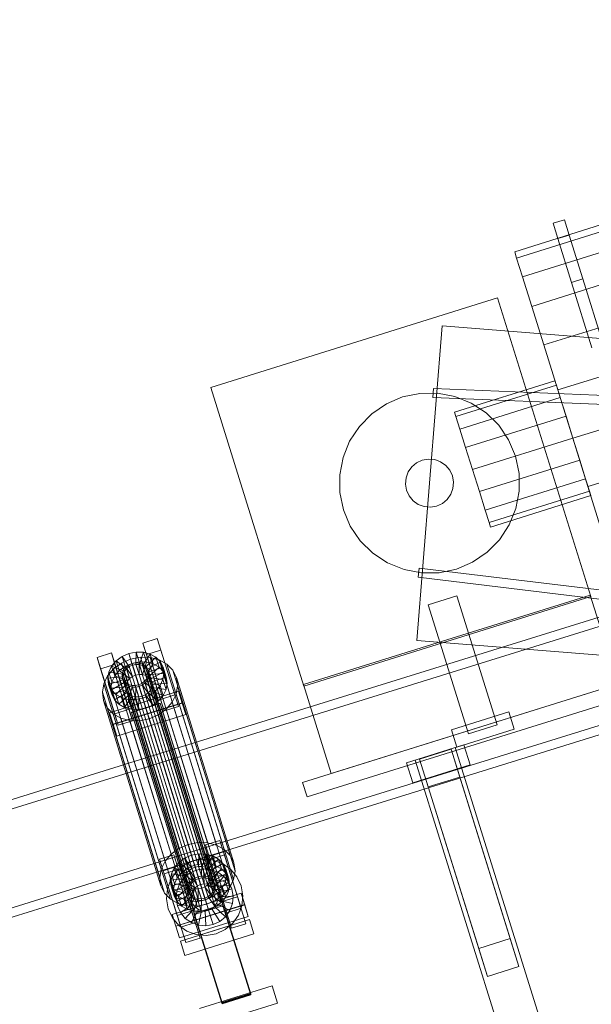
# Model space of a CAD drawing. Header units: millimetres. Extents: x -2233 to 65662, y -50530 to 6847.
# Tile 640 of 656: x 23308 to 23688, y 2984 to 3639. Entities that reach past the tile are written whole.
import ezdxf

# ---------------------------------------------------------------- set-up
doc = ezdxf.new("R2010")
doc.units = ezdxf.units.MM
doc.layers.add('COTAS_P', color=1, linetype='Continuous', lineweight=0)
doc.layers.add('lateral_C02', color=7, linetype='Continuous', lineweight=0)
doc.dimstyles.new('R19_100', dxfattribs={"dimtxt": 250, "dimasz": 150, "dimexe": 150, "dimexo": 80, "dimgap": 100, "dimtad": 1, "dimtih": 1, "dimtoh": 1, "dimdsep": 46, "dimcen": 0.09, "dimadec": 0, "dimazin": 0, "dimtfac": 1, "dimtdec": 4, "dimtofl": 0, "dimtmove": 0, "dimatfit": 3, "dimfxl": 1, "dimtolj": 1, "dimtzin": 0, "dimarcsym": 0})

# ---------------------------------------------------------------- blocks, each defined once
blk = doc.blocks.new('DIM_R32_4')
at = {"layer": 'COTAS_P'}
for p, q in [((15248.37, 1279.09), (24311.82, 4109.09)), ((24311.82, 4109.09), (24155.23, 4107.34)), ((24311.82, 4109.09), (24182.05, 4021.43)), ((24580.07, 3250), (24311.82, 4109.09)), ((15248.37, 1279.09), (15378.14, 1366.76)), ((15248.37, 1279.09), (15404.97, 1280.85)), ((15516.62, 420), (15248.37, 1279.09))]:
    blk.add_line(p, q, dxfattribs=at)
blk.add_text('9495 P', height=250, rotation=17.34062, dxfattribs=at).set_placement((19750.29, 2789.55))

msp = doc.modelspace()

# ---------------------------------------------------------------- linework, layer by layer
at = {"layer": 'lateral_C02'}
for p, q in [((23637.275, 3484.665), (24095.459, 3627.73)), ((23638.595, 3480.436), (24096.779, 3623.501)), ((23642.466, 3468.04), (24100.65, 3611.104)), ((23648.624, 3448.319), (24106.808, 3591.384)), ((23656.648, 3422.619), (24114.832, 3565.684)), ((23665.993, 3392.691), (24124.177, 3535.755)), ((23662.812, 3503.534), (23670.448, 3505.918)), ((23673.634, 3495.717), (23670.448, 3505.918)), ((23665.997, 3493.332), (23662.812, 3503.534)), ((24134.206, 3503.638), (23676.022, 3360.573)), ((23665.997, 3493.332), (23673.634, 3495.717)), ((23675.068, 3464.28), (23665.997, 3493.332)), ((23682.705, 3466.665), (23673.634, 3495.717)), ((23638.595, 3480.436), (23637.275, 3484.665)), ((23642.466, 3468.04), (23638.595, 3480.436)), ((23686.05, 3328.456), (24144.234, 3471.521)), ((23648.624, 3448.319), (23642.466, 3468.04)), ((23675.068, 3464.28), (23682.705, 3466.665)), ((23696.281, 3423.186), (23682.705, 3466.665)), ((23688.644, 3420.802), (23675.068, 3464.28)), ((23435.024, 3394.275), (23625.933, 3453.885)), ((23687.928, 3255.339), (23625.933, 3453.885)), ((23656.648, 3422.619), (23648.624, 3448.319)), ((23589.024, 3435.427), (23572.11, 3226.109)), ((23589.024, 3435.427), (24588.525, 3354.659)), ((23665.993, 3392.691), (23656.648, 3422.619)), ((23435.024, 3394.275), (23497.018, 3195.729)), ((23583.132, 3393.716), (23582.888, 3387.721)), ((23583.132, 3393.716), (24584.262, 3352.915)), ((23597.281, 3377.892), (23664.1, 3398.755)), ((23598.189, 3374.985), (23665.007, 3395.849)), ((23665.007, 3395.849), (23664.1, 3398.755)), ((23667.592, 3387.572), (23665.007, 3395.849)), ((23676.022, 3360.573), (23665.993, 3392.691)), ((23551.854, 3383.452), (23562.684, 3388.041)), ((23562.684, 3388.041), (23574.201, 3390.429)), ((23574.201, 3390.429), (23585.962, 3390.525)), ((23582.888, 3387.721), (24584.017, 3346.92)), ((23585.962, 3390.525), (23597.517, 3388.324)), ((23597.517, 3388.324), (23608.42, 3383.912)), ((23600.773, 3366.708), (23667.592, 3387.572)), ((23671.459, 3375.185), (23667.592, 3387.572)), ((23542.128, 3376.838), (23551.854, 3383.452)), ((23608.42, 3383.912), (23618.252, 3377.457)), ((23533.878, 3368.454), (23542.128, 3376.838)), ((23598.189, 3374.985), (23597.281, 3377.892)), ((23600.773, 3366.708), (23598.189, 3374.985)), ((23604.641, 3354.321), (23671.459, 3375.185)), ((23618.252, 3377.457), (23626.637, 3369.207)), ((23676.022, 3360.573), (23671.459, 3375.185)), ((23527.423, 3358.621), (23533.878, 3368.454)), ((23604.641, 3354.321), (23600.773, 3366.708)), ((23626.637, 3369.207), (23633.251, 3359.481)), ((23676.022, 3360.573), (23609.203, 3339.71)), ((23686.05, 3328.456), (23676.022, 3360.573)), ((23676.022, 3360.573), (23680.584, 3345.962)), ((23496.108, 3131.54), (24221.566, 3358.059)), ((23523.011, 3347.718), (23527.423, 3358.621)), ((23609.203, 3339.71), (23604.641, 3354.321)), ((23633.251, 3359.481), (23637.84, 3348.651)), ((23499.089, 3121.995), (24224.547, 3348.514)), ((23520.81, 3336.164), (23523.011, 3347.718)), ((23575.798, 3346.041), (23579.913, 3346.755)), ((23579.913, 3346.755), (23584.073, 3346.379)), ((23637.84, 3348.651), (23640.228, 3337.134)), ((23566.395, 3338.196), (23568.801, 3341.61)), ((23568.801, 3341.61), (23572.008, 3344.286)), ((23572.008, 3344.286), (23575.798, 3346.041)), ((23584.073, 3346.379), (23587.994, 3344.94)), ((23587.994, 3344.94), (23591.409, 3342.534)), ((23591.409, 3342.534), (23594.085, 3339.327)), ((23613.766, 3325.098), (23680.584, 3345.962)), ((23680.584, 3345.962), (23684.452, 3333.575)), ((23520.906, 3324.402), (23520.81, 3336.164)), ((23564.58, 3330.115), (23564.956, 3334.275)), ((23564.956, 3334.275), (23566.395, 3338.196)), ((23594.085, 3339.327), (23595.84, 3335.537)), ((23595.84, 3335.537), (23596.554, 3331.422)), ((23613.766, 3325.098), (23609.203, 3339.71)), ((23617.634, 3312.711), (23684.452, 3333.575)), ((23640.228, 3337.134), (23640.324, 3325.373)), ((23684.452, 3333.575), (23687.036, 3325.298)), ((23565.294, 3325.999), (23564.58, 3330.115)), ((23596.178, 3327.262), (23594.738, 3323.341)), ((23596.554, 3331.422), (23596.178, 3327.262)), ((23686.05, 3328.456), (23695.395, 3298.528)), ((23523.294, 3312.885), (23520.906, 3324.402)), ((23567.049, 3322.209), (23565.294, 3325.999)), ((23569.725, 3319.002), (23567.049, 3322.209)), ((23594.738, 3323.341), (23592.333, 3319.926)), ((23613.766, 3325.098), (23617.634, 3312.711)), ((23620.218, 3304.434), (23687.036, 3325.298)), ((23621.125, 3301.528), (23687.944, 3322.391)), ((23640.324, 3325.373), (23638.123, 3313.818)), ((23687.036, 3325.298), (23687.944, 3322.391)), ((23573.139, 3316.597), (23569.725, 3319.002)), ((23577.06, 3315.157), (23573.139, 3316.597)), ((23581.22, 3314.782), (23577.06, 3315.157)), ((23585.336, 3315.495), (23581.22, 3314.782)), ((23589.126, 3317.25), (23585.336, 3315.495)), ((23592.333, 3319.926), (23589.126, 3317.25)), ((23527.883, 3302.055), (23523.294, 3312.885)), ((23617.634, 3312.711), (23620.218, 3304.434)), ((23638.123, 3313.818), (23633.71, 3302.915)), ((23534.497, 3292.329), (23527.883, 3302.055)), ((23620.218, 3304.434), (23621.125, 3301.528)), ((23633.71, 3302.915), (23627.255, 3293.083)), ((23542.881, 3284.08), (23534.497, 3292.329)), ((23627.255, 3293.083), (23619.006, 3284.698)), ((23830.921, 3284.307), (23401.145, 3150.917)), ((23552.714, 3277.625), (23542.881, 3284.08)), ((23619.006, 3284.698), (23609.28, 3278.084)), ((23402.923, 3145.186), (23832.7, 3278.577)), ((23563.617, 3273.212), (23552.714, 3277.625)), ((23609.28, 3278.084), (23598.45, 3273.495)), ((23575.171, 3271.011), (23563.617, 3273.212)), ((23573.713, 3274.182), (23572.992, 3268.225)), ((23572.992, 3268.225), (24567.683, 3147.747)), ((23573.713, 3274.182), (24568.404, 3153.704)), ((23586.933, 3271.107), (23575.171, 3271.011)), ((23598.45, 3273.495), (23586.933, 3271.107)), ((23496.72, 3196.683), (23687.63, 3256.294)), ((23497.018, 3195.729), (23687.928, 3255.339)), ((23579.653, 3249.817), (23598.744, 3255.778)), ((23625.569, 3169.868), (23598.744, 3255.778)), ((23706.109, 3197.112), (23687.63, 3256.294)), ((23579.653, 3249.817), (23606.478, 3163.907)), ((23389.817, 3224.36), (23399.363, 3227.341)), ((23392.198, 3216.691), (23389.817, 3224.36)), ((23389.817, 3224.36), (23401.568, 3186.838)), ((23399.363, 3227.341), (23401.743, 3219.672)), ((23411.113, 3189.819), (23399.363, 3227.341)), ((23572.11, 3226.109), (24571.61, 3145.341)), ((23359.272, 3214.823), (23368.817, 3217.803)), ((23368.817, 3217.803), (23371.198, 3210.134)), ((23380.568, 3180.281), (23368.817, 3217.803)), ((23375.931, 3215.435), (23380.467, 3217.407)), ((23380.467, 3217.407), (23385.319, 3218.367)), ((23382.915, 3209.59), (23380.467, 3217.407)), ((23380.467, 3217.407), (23382.507, 3210.834)), ((23385.213, 3210.045), (23385.319, 3218.367)), ((23385.319, 3218.367), (23390.158, 3218.249)), ((23385.319, 3218.367), (23387.359, 3211.793)), ((23387.505, 3209.989), (23390.158, 3218.249)), ((23389.635, 3209.426), (23394.653, 3217.061)), ((23390.158, 3218.249), (23394.653, 3217.061)), ((23390.158, 3218.249), (23392.198, 3211.675)), ((23401.743, 3219.672), (23392.198, 3216.691)), ((23403.948, 3179.169), (23392.198, 3216.691)), ((23394.653, 3217.061), (23398.499, 3214.885)), ((23394.653, 3217.061), (23396.694, 3210.488)), ((23401.743, 3219.672), (23413.494, 3182.149)), ((23421.547, 3085.181), (23851.323, 3218.571)), ((23361.652, 3207.154), (23359.272, 3214.823)), ((23359.272, 3214.823), (23371.022, 3177.3)), ((23371.198, 3210.134), (23361.652, 3207.154)), ((23369.004, 3209.053), (23372.021, 3212.586)), ((23370.33, 3207.2), (23375.557, 3211.01)), ((23371.198, 3210.134), (23382.948, 3172.612)), ((23372.021, 3212.586), (23375.931, 3215.435)), ((23378.914, 3207.306), (23372.021, 3212.586)), ((23372.021, 3212.586), (23374.062, 3206.012)), ((23375.557, 3211.01), (23381.62, 3213.645)), ((23375.557, 3211.01), (23413.812, 3087.755)), ((23380.766, 3208.656), (23375.931, 3215.435)), ((23375.931, 3215.435), (23377.971, 3208.862)), ((23382.507, 3210.834), (23377.971, 3208.862)), ((23378.574, 3208.402), (23380.426, 3209.752)), ((23380.426, 3209.752), (23382.575, 3210.686)), ((23380.426, 3209.752), (23424.802, 3066.776)), ((23382.915, 3209.59), (23380.766, 3208.656)), ((23381.62, 3213.645), (23388.107, 3214.928)), ((23381.62, 3213.645), (23419.875, 3090.391)), ((23387.359, 3211.793), (23382.507, 3210.834)), ((23382.507, 3210.834), (23384.955, 3203.016)), ((23382.575, 3210.686), (23384.873, 3211.14)), ((23382.575, 3210.686), (23426.95, 3067.71)), ((23385.213, 3210.045), (23382.915, 3209.59)), ((23384.955, 3203.016), (23382.915, 3209.59)), ((23384.873, 3211.14), (23387.165, 3211.084)), ((23384.873, 3211.14), (23429.249, 3068.165)), ((23387.505, 3209.989), (23385.213, 3210.045)), ((23387.253, 3203.471), (23385.213, 3210.045)), ((23387.165, 3211.084), (23389.295, 3210.522)), ((23387.165, 3211.084), (23431.541, 3068.109)), ((23387.359, 3211.793), (23387.253, 3203.471)), ((23392.198, 3211.675), (23387.359, 3211.793)), ((23389.635, 3209.426), (23387.505, 3209.989)), ((23389.545, 3203.415), (23387.505, 3209.989)), ((23388.107, 3214.928), (23394.576, 3214.771)), ((23388.107, 3214.928), (23426.362, 3091.674)), ((23389.295, 3210.522), (23391.116, 3209.491)), ((23389.295, 3210.522), (23433.67, 3067.547)), ((23392.198, 3211.675), (23389.545, 3203.415)), ((23391.456, 3208.395), (23389.635, 3209.426)), ((23391.675, 3202.853), (23389.635, 3209.426)), ((23391.116, 3209.491), (23392.506, 3208.062)), ((23391.116, 3209.491), (23435.492, 3066.516)), ((23391.456, 3208.395), (23398.499, 3214.885)), ((23396.694, 3210.488), (23391.675, 3202.853)), ((23396.694, 3210.488), (23392.198, 3211.675)), ((23392.846, 3206.967), (23401.432, 3211.869)), ((23394.576, 3214.771), (23400.586, 3213.183)), ((23394.576, 3214.771), (23432.831, 3091.516)), ((23400.539, 3208.312), (23396.694, 3210.488)), ((23398.499, 3214.885), (23401.432, 3211.869)), ((23398.499, 3214.885), (23400.539, 3208.312)), ((23400.586, 3213.183), (23405.726, 3210.274)), ((23400.586, 3213.183), (23438.84, 3089.928)), ((23401.432, 3211.869), (23403.254, 3208.218)), ((23401.432, 3211.869), (23403.473, 3205.295)), ((23405.726, 3210.274), (23409.648, 3206.241)), ((23405.726, 3210.274), (23443.981, 3087.019)), ((23853.102, 3212.841), (23423.326, 3079.451)), ((23373.403, 3169.631), (23361.652, 3207.154)), ((23366.297, 3202.477), (23370.33, 3207.2)), ((23366.396, 3200.929), (23367.086, 3205.077)), ((23367.086, 3205.077), (23369.004, 3209.053)), ((23376.576, 3203.749), (23367.086, 3205.077)), ((23367.086, 3205.077), (23369.126, 3198.503)), ((23377.485, 3205.633), (23369.004, 3209.053)), ((23369.004, 3209.053), (23371.045, 3202.479)), ((23370.33, 3207.2), (23408.585, 3083.945)), ((23374.062, 3206.012), (23371.045, 3202.479)), ((23377.971, 3208.862), (23374.062, 3206.012)), ((23374.062, 3206.012), (23380.955, 3200.733)), ((23375.909, 3202.88), (23376.236, 3204.845)), ((23376.187, 3200.968), (23375.909, 3202.88)), ((23375.909, 3202.88), (23420.285, 3059.905)), ((23376.236, 3204.845), (23377.145, 3206.728)), ((23376.236, 3204.845), (23420.612, 3061.87)), ((23376.576, 3203.749), (23376.249, 3201.784)), ((23377.485, 3205.633), (23376.576, 3203.749)), ((23378.616, 3197.176), (23376.576, 3203.749)), ((23377.145, 3206.728), (23378.574, 3208.402)), ((23377.145, 3206.728), (23421.521, 3063.753)), ((23378.914, 3207.306), (23377.485, 3205.633)), ((23379.525, 3199.059), (23377.485, 3205.633)), ((23377.971, 3208.862), (23382.806, 3202.082)), ((23378.574, 3208.402), (23422.95, 3065.427)), ((23380.766, 3208.656), (23378.914, 3207.306)), ((23380.955, 3200.733), (23378.914, 3207.306)), ((23382.806, 3202.082), (23380.766, 3208.656)), ((23382.806, 3202.082), (23384.955, 3203.016)), ((23384.955, 3203.016), (23387.253, 3203.471)), ((23387.253, 3203.471), (23389.545, 3203.415)), ((23389.545, 3203.415), (23391.675, 3202.853)), ((23392.846, 3206.967), (23391.456, 3208.395)), ((23393.496, 3201.822), (23391.456, 3208.395)), ((23391.675, 3202.853), (23393.496, 3201.822)), ((23392.506, 3208.062), (23393.369, 3206.333)), ((23392.506, 3208.062), (23436.881, 3065.087)), ((23393.709, 3205.237), (23392.846, 3206.967)), ((23394.886, 3200.393), (23392.846, 3206.967)), ((23393.646, 3204.42), (23393.319, 3202.456)), ((23393.369, 3206.333), (23393.646, 3204.42)), ((23437.744, 3063.357), (23393.369, 3206.333)), ((23400.539, 3208.312), (23393.496, 3201.822)), ((23393.646, 3204.42), (23438.022, 3061.445)), ((23393.659, 3201.36), (23393.986, 3203.325)), ((23403.254, 3208.218), (23393.709, 3205.237)), ((23393.709, 3205.237), (23395.749, 3198.663)), ((23393.986, 3203.325), (23393.709, 3205.237)), ((23393.986, 3203.325), (23403.84, 3204.18)), ((23396.027, 3196.751), (23393.986, 3203.325)), ((23403.473, 3205.295), (23394.886, 3200.393)), ((23403.473, 3205.295), (23400.539, 3208.312)), ((23403.84, 3204.18), (23403.15, 3200.033)), ((23405.295, 3201.644), (23403.254, 3208.218)), ((23403.254, 3208.218), (23403.84, 3204.18)), ((23405.295, 3201.644), (23403.473, 3205.295)), ((23403.84, 3204.18), (23405.88, 3197.607)), ((23409.648, 3206.241), (23412.084, 3201.36)), ((23409.648, 3206.241), (23447.903, 3082.987)), ((23362.809, 3191.616), (23363.732, 3197.161)), ((23363.732, 3197.161), (23366.297, 3202.477)), ((23363.732, 3197.161), (23401.987, 3073.907)), ((23366.297, 3202.477), (23404.552, 3079.222)), ((23376.249, 3201.784), (23366.396, 3200.929)), ((23366.396, 3200.929), (23368.436, 3194.355)), ((23366.981, 3196.892), (23366.396, 3200.929)), ((23376.527, 3199.872), (23366.981, 3196.892)), ((23366.981, 3196.892), (23369.022, 3190.318)), ((23368.803, 3193.24), (23366.981, 3196.892)), ((23369.126, 3198.503), (23368.436, 3194.355)), ((23377.39, 3198.143), (23368.803, 3193.24)), ((23371.045, 3202.479), (23369.126, 3198.503)), ((23369.126, 3198.503), (23378.616, 3197.176)), ((23371.045, 3202.479), (23379.525, 3199.059)), ((23378.779, 3196.714), (23371.737, 3190.224)), ((23377.05, 3199.238), (23376.187, 3200.968)), ((23376.187, 3200.968), (23420.562, 3057.992)), ((23378.29, 3195.211), (23376.249, 3201.784)), ((23376.249, 3201.784), (23376.527, 3199.872)), ((23378.567, 3193.299), (23376.527, 3199.872)), ((23376.527, 3199.872), (23377.39, 3198.143)), ((23378.439, 3197.809), (23377.05, 3199.238)), ((23377.05, 3199.238), (23421.425, 3056.263)), ((23379.43, 3191.569), (23377.39, 3198.143)), ((23377.39, 3198.143), (23378.779, 3196.714)), ((23378.29, 3195.211), (23378.616, 3197.176)), ((23380.261, 3196.779), (23378.439, 3197.809)), ((23378.439, 3197.809), (23422.815, 3054.834)), ((23378.616, 3197.176), (23379.525, 3199.059)), ((23380.82, 3190.14), (23378.779, 3196.714)), ((23378.779, 3196.714), (23380.601, 3195.683)), ((23379.525, 3199.059), (23380.955, 3200.733)), ((23382.39, 3196.216), (23380.261, 3196.779)), ((23380.261, 3196.779), (23424.636, 3053.803)), ((23380.955, 3200.733), (23382.806, 3202.082)), ((23384.682, 3196.16), (23382.39, 3196.216)), ((23382.39, 3196.216), (23426.766, 3053.241)), ((23386.981, 3196.615), (23384.682, 3196.16)), ((23384.682, 3196.16), (23429.058, 3053.185)), ((23389.129, 3197.549), (23386.981, 3196.615)), ((23386.981, 3196.615), (23431.357, 3053.639)), ((23387.321, 3195.519), (23389.469, 3196.453)), ((23390.981, 3198.899), (23389.129, 3197.549)), ((23389.129, 3197.549), (23433.505, 3054.573)), ((23389.469, 3196.453), (23391.321, 3197.803)), ((23389.469, 3196.453), (23394.305, 3189.674)), ((23391.51, 3189.88), (23389.469, 3196.453)), ((23392.41, 3200.572), (23390.981, 3198.899)), ((23390.981, 3198.899), (23435.357, 3055.923)), ((23391.321, 3197.803), (23392.75, 3199.477)), ((23391.321, 3197.803), (23398.214, 3192.523)), ((23393.362, 3191.229), (23391.321, 3197.803)), ((23393.319, 3202.456), (23392.41, 3200.572)), ((23392.41, 3200.572), (23436.786, 3057.597)), ((23392.75, 3199.477), (23393.659, 3201.36)), ((23392.75, 3199.477), (23401.231, 3196.057)), ((23394.791, 3192.903), (23392.75, 3199.477)), ((23393.319, 3202.456), (23437.695, 3059.48)), ((23393.496, 3201.822), (23394.886, 3200.393)), ((23393.659, 3201.36), (23403.15, 3200.033)), ((23395.7, 3194.786), (23393.659, 3201.36)), ((23394.886, 3200.393), (23395.749, 3198.663)), ((23396.027, 3196.751), (23395.7, 3194.786)), ((23395.749, 3198.663), (23405.295, 3201.644)), ((23395.749, 3198.663), (23396.027, 3196.751)), ((23405.88, 3197.607), (23396.027, 3196.751)), ((23401.231, 3196.057), (23398.214, 3192.523)), ((23403.15, 3200.033), (23401.231, 3196.057)), ((23401.231, 3196.057), (23403.271, 3189.483)), ((23403.15, 3200.033), (23405.19, 3193.459)), ((23405.19, 3193.459), (23405.88, 3197.607)), ((23405.88, 3197.607), (23405.295, 3201.644)), ((23412.084, 3201.36), (23412.867, 3195.963)), ((23450.338, 3078.106), (23412.084, 3201.36)), ((23496.72, 3196.683), (23515.199, 3137.501)), ((23515.199, 3137.501), (23706.109, 3197.112)), ((23363.593, 3186.219), (23362.809, 3191.616)), ((23362.809, 3191.616), (23401.064, 3068.362)), ((23367.669, 3177.97), (23413.487, 3192.276)), ((23368.436, 3194.355), (23378.29, 3195.211)), ((23368.436, 3194.355), (23369.022, 3190.318)), ((23368.803, 3193.24), (23370.843, 3186.667)), ((23371.737, 3190.224), (23368.803, 3193.24)), ((23369.022, 3190.318), (23378.567, 3193.299)), ((23369.022, 3190.318), (23370.843, 3186.667)), ((23370.843, 3186.667), (23379.43, 3191.569)), ((23371.737, 3190.224), (23373.777, 3183.65)), ((23375.582, 3188.048), (23371.737, 3190.224)), ((23373.777, 3183.65), (23380.82, 3190.14)), ((23380.601, 3195.683), (23375.582, 3188.048)), ((23378.567, 3193.299), (23378.29, 3195.211)), ((23379.43, 3191.569), (23378.567, 3193.299)), ((23380.82, 3190.14), (23379.43, 3191.569)), ((23382.73, 3195.12), (23380.078, 3186.86)), ((23382.641, 3189.109), (23380.601, 3195.683)), ((23380.601, 3195.683), (23382.73, 3195.12)), ((23382.641, 3189.109), (23380.82, 3190.14)), ((23384.771, 3188.547), (23382.73, 3195.12)), ((23382.73, 3195.12), (23385.022, 3195.065)), ((23385.022, 3195.065), (23384.917, 3186.742)), ((23385.022, 3195.065), (23387.321, 3195.519)), ((23387.063, 3188.491), (23385.022, 3195.065)), ((23387.321, 3195.519), (23389.769, 3187.702)), ((23389.361, 3188.946), (23387.321, 3195.519)), ((23391.51, 3189.88), (23389.361, 3188.946)), ((23394.305, 3189.674), (23389.769, 3187.702)), ((23393.362, 3191.229), (23391.51, 3189.88)), ((23396.345, 3183.1), (23391.51, 3189.88)), ((23394.791, 3192.903), (23393.362, 3191.229)), ((23400.254, 3185.95), (23393.362, 3191.229)), ((23398.214, 3192.523), (23394.305, 3189.674)), ((23394.305, 3189.674), (23396.345, 3183.1)), ((23395.7, 3194.786), (23394.791, 3192.903)), ((23403.271, 3189.483), (23394.791, 3192.903)), ((23405.19, 3193.459), (23395.7, 3194.786)), ((23398.214, 3192.523), (23400.254, 3185.95)), ((23400.254, 3185.95), (23403.271, 3189.483)), ((23411.113, 3189.819), (23401.568, 3186.838)), ((23403.271, 3189.483), (23405.19, 3193.459)), ((23411.944, 3190.418), (23409.379, 3185.103)), ((23413.494, 3182.149), (23411.113, 3189.819)), ((23412.867, 3195.963), (23411.944, 3190.418)), ((23411.944, 3190.418), (23450.199, 3067.164)), ((23412.867, 3195.963), (23451.122, 3072.709)), ((23413.487, 3192.276), (23415.868, 3184.607)), ((23415.936, 3184.459), (23413.487, 3192.276)), ((23366.028, 3181.338), (23363.593, 3186.219)), ((23363.593, 3186.219), (23401.847, 3062.965)), ((23415.868, 3184.607), (23370.049, 3170.3)), ((23415.936, 3184.459), (23370.117, 3170.152)), ((23370.843, 3186.667), (23373.777, 3183.65)), ((23373.777, 3183.65), (23377.623, 3181.474)), ((23375.582, 3188.048), (23377.623, 3181.474)), ((23380.078, 3186.86), (23375.582, 3188.048)), ((23377.623, 3181.474), (23382.641, 3189.109)), ((23380.078, 3186.86), (23382.118, 3180.287)), ((23384.917, 3186.742), (23380.078, 3186.86)), ((23382.118, 3180.287), (23384.771, 3188.547)), ((23382.185, 3178.429), (23401.276, 3184.391)), ((23401.352, 3184.147), (23382.261, 3178.186)), ((23384.771, 3188.547), (23382.641, 3189.109)), ((23387.063, 3188.491), (23384.771, 3188.547)), ((23389.769, 3187.702), (23384.917, 3186.742)), ((23384.917, 3186.742), (23386.957, 3180.169)), ((23386.957, 3180.169), (23387.063, 3188.491)), ((23389.361, 3188.946), (23387.063, 3188.491)), ((23391.809, 3181.128), (23389.361, 3188.946)), ((23389.769, 3187.702), (23391.809, 3181.128)), ((23391.809, 3181.128), (23396.345, 3183.1)), ((23396.345, 3183.1), (23400.254, 3185.95)), ((23401.276, 3184.391), (23401.352, 3184.147)), ((23461.669, 2990.986), (23401.276, 3184.391)), ((23401.352, 3184.147), (23461.745, 2990.742)), ((23401.568, 3186.838), (23403.948, 3179.169)), ((23409.379, 3185.103), (23405.346, 3180.38)), ((23409.379, 3185.103), (23447.634, 3061.848)), ((23415.868, 3184.607), (23418.316, 3176.79)), ((23418.316, 3176.79), (23415.936, 3184.459)), ((23369.95, 3177.306), (23366.028, 3181.338)), ((23366.028, 3181.338), (23404.283, 3058.084)), ((23370.049, 3170.3), (23367.669, 3177.97)), ((23367.669, 3177.97), (23370.117, 3170.152)), ((23375.091, 3174.397), (23369.95, 3177.306)), ((23369.95, 3177.306), (23408.205, 3054.051)), ((23380.568, 3180.281), (23371.022, 3177.3)), ((23371.022, 3177.3), (23373.403, 3169.631)), ((23372.497, 3162.483), (23418.316, 3176.79)), ((23377.623, 3181.474), (23382.118, 3180.287)), ((23382.948, 3172.612), (23380.568, 3180.281)), ((23382.118, 3180.287), (23386.957, 3180.169)), ((23382.261, 3178.186), (23382.185, 3178.429)), ((23442.578, 2985.024), (23382.185, 3178.429)), ((23442.654, 2984.781), (23382.261, 3178.186)), ((23386.957, 3180.169), (23391.809, 3181.128)), ((23400.12, 3176.57), (23394.056, 3173.934)), ((23405.346, 3180.38), (23400.12, 3176.57)), ((23400.12, 3176.57), (23438.374, 3053.316)), ((23403.948, 3179.169), (23413.494, 3182.149)), ((23405.346, 3180.38), (23443.601, 3057.125)), ((23595.144, 3166.654), (23633.326, 3178.576)), ((23636.903, 3167.121), (23633.326, 3178.576)), ((23372.497, 3162.483), (23370.049, 3170.3)), ((23370.117, 3170.152), (23372.497, 3162.483)), ((23373.403, 3169.631), (23382.948, 3172.612)), ((23381.1, 3172.809), (23375.091, 3174.397)), ((23375.091, 3174.397), (23413.346, 3051.142)), ((23387.569, 3172.651), (23381.1, 3172.809)), ((23381.1, 3172.809), (23419.355, 3049.555)), ((23394.056, 3173.934), (23387.569, 3172.651)), ((23387.569, 3172.651), (23425.824, 3049.397)), ((23394.056, 3173.934), (23432.311, 3050.68)), ((23606.478, 3163.907), (23625.569, 3169.868)), ((23595.144, 3166.654), (23598.721, 3155.199)), ((23598.721, 3155.199), (23636.903, 3167.121)), ((23401.145, 3150.917), (22971.369, 3017.526)), ((23421.547, 3085.181), (23401.145, 3150.917)), ((23401.145, 3150.917), (23402.923, 3145.186)), ((23565.311, 3144.767), (23603.493, 3156.69)), ((23571.039, 3146.556), (23597.766, 3154.901)), ((23573.984, 3147.19), (23594.984, 3153.747)), ((23594.984, 3153.747), (23600.782, 3135.176)), ((23634.326, 3027.746), (23594.984, 3153.747)), ((23664.828, 2940.128), (23597.766, 3154.901)), ((23607.666, 3143.326), (23603.493, 3156.69)), ((22973.147, 3011.796), (23402.923, 3145.186)), ((23402.923, 3145.186), (23423.326, 3079.451)), ((23565.311, 3144.767), (23569.484, 3131.404)), ((23571.039, 3146.556), (23638.1, 2931.782)), ((23579.782, 3128.619), (23573.984, 3147.19)), ((23573.984, 3147.19), (23613.326, 3021.189)), ((23569.484, 3131.404), (23607.666, 3143.326)), ((23496.108, 3131.54), (23499.089, 3121.995)), ((23600.782, 3135.176), (23579.782, 3128.619)), ((23640.125, 3009.176), (23600.782, 3135.176)), ((23619.125, 3002.619), (23579.782, 3128.619)), ((23426.362, 3091.674), (23419.875, 3090.391)), ((23432.831, 3091.516), (23426.362, 3091.674)), ((23431.473, 3090.15), (23441.018, 3093.13)), ((23438.84, 3089.928), (23432.831, 3091.516)), ((23441.018, 3093.13), (23443.398, 3085.461)), ((23452.769, 3055.608), (23441.018, 3093.13)), ((22991.771, 2951.791), (23421.547, 3085.181)), ((23413.812, 3087.755), (23408.585, 3083.945)), ((23419.875, 3090.391), (23413.812, 3087.755)), ((23433.853, 3082.481), (23431.473, 3090.15)), ((23431.473, 3090.15), (23443.223, 3052.627)), ((23443.398, 3085.461), (23433.853, 3082.481)), ((23443.981, 3087.019), (23438.84, 3089.928)), ((23443.398, 3085.461), (23455.149, 3047.939)), ((23447.903, 3082.987), (23443.981, 3087.019)), ((23423.326, 3079.451), (22993.55, 2946.06)), ((23400.927, 3080.612), (23410.472, 3083.593)), ((23403.307, 3072.943), (23400.927, 3080.612)), ((23400.927, 3080.612), (23412.678, 3043.09)), ((23404.552, 3079.222), (23401.987, 3073.907)), ((23408.585, 3083.945), (23404.552, 3079.222)), ((23410.472, 3083.593), (23412.853, 3075.924)), ((23422.223, 3046.07), (23410.472, 3083.593)), ((23410.66, 3074.842), (23413.677, 3078.375)), ((23413.677, 3078.375), (23417.586, 3081.225)), ((23420.569, 3073.096), (23413.677, 3078.375)), ((23413.677, 3078.375), (23415.717, 3071.802)), ((23417.309, 3076.665), (23423.326, 3079.451)), ((23417.586, 3081.225), (23422.122, 3083.197)), ((23422.421, 3074.446), (23417.586, 3081.225)), ((23417.586, 3081.225), (23419.626, 3074.651)), ((23422.122, 3083.197), (23426.974, 3084.156)), ((23424.57, 3075.38), (23422.122, 3083.197)), ((23422.122, 3083.197), (23424.162, 3076.623)), ((23423.326, 3079.451), (23429.859, 3080.584)), ((23426.868, 3075.834), (23426.974, 3084.156)), ((23426.974, 3084.156), (23431.813, 3084.038)), ((23426.974, 3084.156), (23429.014, 3077.583)), ((23429.16, 3075.778), (23431.813, 3084.038)), ((23429.859, 3080.584), (23436.463, 3079.988)), ((23431.29, 3075.216), (23436.308, 3082.851)), ((23431.813, 3084.038), (23436.308, 3082.851)), ((23431.813, 3084.038), (23433.853, 3077.465)), ((23433.111, 3074.185), (23440.154, 3080.675)), ((23445.603, 3044.958), (23433.853, 3082.481)), ((23434.541, 3080.438), (23444.087, 3083.419)), ((23434.541, 3080.438), (23448.848, 3034.62)), ((23436.308, 3082.851), (23440.154, 3080.675)), ((23436.308, 3082.851), (23438.349, 3076.277)), ((23436.463, 3079.988), (23442.687, 3077.702)), ((23440.154, 3080.675), (23443.088, 3077.658)), ((23440.154, 3080.675), (23442.194, 3074.101)), ((23458.393, 3037.6), (23444.087, 3083.419)), ((23450.338, 3078.106), (23447.903, 3082.987)), ((23451.122, 3072.709), (23450.338, 3078.106)), ((23401.987, 3073.907), (23401.064, 3068.362)), ((23412.853, 3075.924), (23403.307, 3072.943)), ((23415.058, 3035.421), (23403.307, 3072.943)), ((23403.996, 3070.901), (23413.541, 3073.881)), ((23408.399, 3066.996), (23412.217, 3072.417)), ((23408.741, 3070.866), (23410.66, 3074.842)), ((23419.14, 3071.422), (23410.66, 3074.842)), ((23410.66, 3074.842), (23412.7, 3068.269)), ((23412.217, 3072.417), (23417.309, 3076.665)), ((23415.717, 3071.802), (23412.7, 3068.269)), ((23412.853, 3075.924), (23424.603, 3038.401)), ((23427.848, 3028.063), (23413.541, 3073.881)), ((23419.626, 3074.651), (23415.717, 3071.802)), ((23415.717, 3071.802), (23422.61, 3066.522)), ((23420.569, 3073.096), (23419.14, 3071.422)), ((23424.162, 3076.623), (23419.626, 3074.651)), ((23419.626, 3074.651), (23424.462, 3067.872)), ((23422.421, 3074.446), (23420.569, 3073.096)), ((23422.61, 3066.522), (23420.569, 3073.096)), ((23420.732, 3071.258), (23425.233, 3073.342)), ((23424.57, 3075.38), (23422.421, 3074.446)), ((23424.462, 3067.872), (23422.421, 3074.446)), ((23429.014, 3077.583), (23424.162, 3076.623)), ((23424.162, 3076.623), (23426.61, 3068.806)), ((23426.868, 3075.834), (23424.57, 3075.38)), ((23426.61, 3068.806), (23424.57, 3075.38)), ((23425.233, 3073.342), (23430.12, 3074.189)), ((23428.214, 3063.796), (23425.233, 3073.342)), ((23429.16, 3075.778), (23426.868, 3075.834)), ((23428.909, 3069.26), (23426.868, 3075.834)), ((23429.014, 3077.583), (23428.909, 3069.26)), ((23433.853, 3077.465), (23429.014, 3077.583)), ((23431.29, 3075.216), (23429.16, 3075.778)), ((23431.201, 3069.205), (23429.16, 3075.778)), ((23430.529, 3064.198), (23430.12, 3074.189)), ((23430.12, 3074.189), (23435.06, 3073.743)), ((23433.853, 3077.465), (23431.201, 3069.205)), ((23433.111, 3074.185), (23431.29, 3075.216)), ((23433.33, 3068.642), (23431.29, 3075.216)), ((23432.869, 3063.986), (23435.06, 3073.743)), ((23434.501, 3072.756), (23433.111, 3074.185)), ((23435.152, 3067.611), (23433.111, 3074.185)), ((23438.349, 3076.277), (23433.33, 3068.642)), ((23438.349, 3076.277), (23433.853, 3077.465)), ((23434.501, 3072.756), (23443.088, 3077.658)), ((23435.364, 3071.027), (23434.501, 3072.756)), ((23436.541, 3066.182), (23434.501, 3072.756)), ((23435.06, 3073.743), (23439.716, 3072.034)), ((23435.074, 3063.177), (23439.716, 3072.034)), ((23442.194, 3074.101), (23435.152, 3067.611)), ((23444.909, 3074.007), (23435.364, 3071.027)), ((23442.194, 3074.101), (23438.349, 3076.277)), ((23439.716, 3072.034), (23443.771, 3069.178)), ((23445.128, 3071.085), (23442.194, 3074.101)), ((23442.687, 3077.702), (23448.108, 3073.884)), ((23443.088, 3077.658), (23444.909, 3074.007)), ((23443.088, 3077.658), (23445.128, 3071.085)), ((23446.95, 3067.433), (23444.909, 3074.007)), ((23444.909, 3074.007), (23445.495, 3069.97)), ((23448.108, 3073.884), (23452.356, 3068.793)), ((23450.199, 3067.164), (23451.122, 3072.709)), ((23401.064, 3068.362), (23401.847, 3062.965)), ((23403.996, 3070.901), (23418.302, 3025.082)), ((23406.114, 3060.772), (23408.399, 3066.996)), ((23408.051, 3066.718), (23408.741, 3070.866)), ((23417.905, 3067.574), (23408.051, 3066.718)), ((23408.051, 3066.718), (23410.091, 3060.145)), ((23408.637, 3062.681), (23408.051, 3066.718)), ((23418.182, 3065.662), (23408.637, 3062.681)), ((23418.231, 3069.539), (23408.741, 3070.866)), ((23408.741, 3070.866), (23410.781, 3064.293)), ((23412.7, 3068.269), (23410.781, 3064.293)), ((23412.7, 3068.269), (23421.181, 3064.849)), ((23414.068, 3064.025), (23416.924, 3068.08)), ((23416.924, 3068.08), (23420.732, 3071.258)), ((23424.278, 3061.304), (23416.924, 3068.08)), ((23418.231, 3069.539), (23417.905, 3067.574)), ((23419.945, 3061), (23417.905, 3067.574)), ((23417.905, 3067.574), (23418.182, 3065.662)), ((23420.222, 3059.088), (23418.182, 3065.662)), ((23418.182, 3065.662), (23419.045, 3063.932)), ((23419.14, 3071.422), (23418.231, 3069.539)), ((23420.272, 3062.965), (23418.231, 3069.539)), ((23421.181, 3064.849), (23419.14, 3071.422)), ((23426.082, 3062.809), (23420.732, 3071.258)), ((23421.181, 3064.849), (23422.61, 3066.522)), ((23422.95, 3065.427), (23421.521, 3063.753)), ((23422.61, 3066.522), (23424.462, 3067.872)), ((23424.802, 3066.776), (23422.95, 3065.427)), ((23424.462, 3067.872), (23426.61, 3068.806)), ((23426.95, 3067.71), (23424.802, 3066.776)), ((23426.61, 3068.806), (23428.909, 3069.26)), ((23429.249, 3068.165), (23426.95, 3067.71)), ((23428.909, 3069.26), (23431.201, 3069.205)), ((23431.541, 3068.109), (23429.249, 3068.165)), ((23431.201, 3069.205), (23433.33, 3068.642)), ((23433.67, 3067.547), (23431.541, 3068.109)), ((23432.977, 3063.592), (23434.406, 3065.266)), ((23433.33, 3068.642), (23435.152, 3067.611)), ((23435.492, 3066.516), (23433.67, 3067.547)), ((23434.406, 3065.266), (23435.315, 3067.149)), ((23434.406, 3065.266), (23442.886, 3061.846)), ((23436.446, 3058.692), (23434.406, 3065.266)), ((23435.152, 3067.611), (23436.541, 3066.182)), ((23435.315, 3067.149), (23435.641, 3069.114)), ((23435.315, 3067.149), (23444.805, 3065.822)), ((23437.355, 3060.576), (23435.315, 3067.149)), ((23435.364, 3071.027), (23437.404, 3064.453)), ((23435.641, 3069.114), (23435.364, 3071.027)), ((23436.881, 3065.087), (23435.492, 3066.516)), ((23435.641, 3069.114), (23445.495, 3069.97)), ((23437.682, 3062.541), (23435.641, 3069.114)), ((23445.128, 3071.085), (23436.541, 3066.182)), ((23436.541, 3066.182), (23437.404, 3064.453)), ((23437.744, 3063.357), (23436.881, 3065.087)), ((23436.995, 3061.824), (23443.771, 3069.178)), ((23437.404, 3064.453), (23446.95, 3067.433)), ((23438.5, 3060.02), (23446.949, 3065.369)), ((23444.805, 3065.822), (23442.886, 3061.846)), ((23443.771, 3069.178), (23446.949, 3065.369)), ((23445.495, 3069.97), (23444.805, 3065.822)), ((23444.805, 3065.822), (23446.845, 3059.248)), ((23446.95, 3067.433), (23445.128, 3071.085)), ((23445.495, 3069.97), (23447.536, 3063.396)), ((23446.949, 3065.369), (23449.033, 3060.868)), ((23447.536, 3063.396), (23446.95, 3067.433)), ((23447.634, 3061.848), (23450.199, 3067.164)), ((23452.356, 3068.793), (23455.142, 3062.776)), ((23401.847, 3062.965), (23404.283, 3058.084)), ((23405.518, 3054.168), (23406.114, 3060.772)), ((23408.637, 3062.681), (23410.677, 3056.108)), ((23410.458, 3059.03), (23408.637, 3062.681)), ((23410.781, 3064.293), (23410.091, 3060.145)), ((23410.091, 3060.145), (23419.945, 3061)), ((23410.091, 3060.145), (23410.677, 3056.108)), ((23419.045, 3063.932), (23410.458, 3059.03)), ((23410.458, 3059.03), (23412.499, 3052.456)), ((23413.392, 3056.013), (23410.458, 3059.03)), ((23410.677, 3056.108), (23420.222, 3059.088)), ((23410.781, 3064.293), (23420.272, 3062.965)), ((23411.912, 3054.429), (23412.358, 3059.369)), ((23412.358, 3059.369), (23414.068, 3064.025)), ((23422.115, 3057.177), (23412.358, 3059.369)), ((23420.435, 3062.503), (23413.392, 3056.013)), ((23422.925, 3059.383), (23414.068, 3064.025)), ((23422.256, 3061.472), (23417.238, 3053.837)), ((23421.085, 3057.359), (23419.045, 3063.932)), ((23419.045, 3063.932), (23420.435, 3062.503)), ((23419.945, 3061), (23420.272, 3062.965)), ((23420.222, 3059.088), (23419.945, 3061)), ((23421.085, 3057.359), (23420.222, 3059.088)), ((23420.272, 3062.965), (23421.181, 3064.849)), ((23420.612, 3061.87), (23420.285, 3059.905)), ((23420.285, 3059.905), (23420.562, 3057.992)), ((23422.475, 3055.93), (23420.435, 3062.503)), ((23420.435, 3062.503), (23422.256, 3061.472)), ((23421.521, 3063.753), (23420.612, 3061.87)), ((23424.386, 3060.91), (23421.733, 3052.65)), ((23422.115, 3057.177), (23422.925, 3059.383)), ((23424.296, 3054.899), (23422.256, 3061.472)), ((23422.256, 3061.472), (23424.386, 3060.91)), ((23422.925, 3059.383), (23424.278, 3061.304)), ((23424.278, 3061.304), (23426.082, 3062.809)), ((23426.426, 3054.336), (23424.386, 3060.91)), ((23424.386, 3060.91), (23426.678, 3060.854)), ((23426.082, 3062.809), (23428.214, 3063.796)), ((23426.678, 3060.854), (23426.572, 3052.532)), ((23426.678, 3060.854), (23428.976, 3061.309)), ((23428.718, 3054.28), (23426.678, 3060.854)), ((23428.214, 3063.796), (23430.529, 3064.198)), ((23428.976, 3061.309), (23431.125, 3062.243)), ((23428.976, 3061.309), (23431.424, 3053.491)), ((23431.016, 3054.735), (23428.976, 3061.309)), ((23430.529, 3064.198), (23432.869, 3063.986)), ((23431.125, 3062.243), (23432.977, 3063.592)), ((23431.125, 3062.243), (23435.96, 3055.463)), ((23433.165, 3055.669), (23431.125, 3062.243)), ((23432.869, 3063.986), (23435.074, 3063.177)), ((23432.977, 3063.592), (23439.869, 3058.313)), ((23435.017, 3057.019), (23432.977, 3063.592)), ((23436.446, 3058.692), (23435.017, 3057.019)), ((23435.074, 3063.177), (23436.995, 3061.824)), ((23437.355, 3060.576), (23436.446, 3058.692)), ((23444.927, 3055.272), (23436.446, 3058.692)), ((23436.786, 3057.597), (23437.695, 3059.48)), ((23436.995, 3061.824), (23438.5, 3060.02)), ((23437.682, 3062.541), (23437.355, 3060.576)), ((23446.845, 3059.248), (23437.355, 3060.576)), ((23437.404, 3064.453), (23437.682, 3062.541)), ((23447.536, 3063.396), (23437.682, 3062.541)), ((23437.695, 3059.48), (23438.022, 3061.445)), ((23438.022, 3061.445), (23437.744, 3063.357)), ((23438.5, 3060.02), (23439.487, 3057.888)), ((23449.033, 3060.868), (23439.487, 3057.888)), ((23442.886, 3061.846), (23439.869, 3058.313)), ((23442.886, 3061.846), (23444.927, 3055.272)), ((23443.601, 3057.125), (23447.634, 3061.848)), ((23444.927, 3055.272), (23446.845, 3059.248)), ((23446.845, 3059.248), (23447.536, 3063.396)), ((23449.033, 3060.868), (23449.88, 3055.981)), ((23455.142, 3062.776), (23456.275, 3056.242)), ((23404.283, 3058.084), (23408.205, 3054.051)), ((23406.651, 3047.635), (23405.518, 3054.168)), ((23408.205, 3054.051), (23413.346, 3051.142)), ((23409.324, 3043.759), (23455.143, 3058.066)), ((23410.677, 3056.108), (23412.499, 3052.456)), ((23421.904, 3054.837), (23411.912, 3054.429)), ((23412.76, 3049.542), (23411.912, 3054.429)), ((23412.499, 3052.456), (23421.085, 3057.359)), ((23412.499, 3052.456), (23415.432, 3049.44)), ((23422.305, 3052.523), (23412.76, 3049.542)), ((23413.392, 3056.013), (23415.432, 3049.44)), ((23417.238, 3053.837), (23413.392, 3056.013)), ((23415.432, 3049.44), (23422.475, 3055.93)), ((23417.238, 3053.837), (23419.278, 3047.264)), ((23421.733, 3052.65), (23417.238, 3053.837)), ((23419.278, 3047.264), (23424.296, 3054.899)), ((23420.562, 3057.992), (23421.425, 3056.263)), ((23422.475, 3055.93), (23421.085, 3057.359)), ((23421.425, 3056.263), (23422.815, 3054.834)), ((23421.733, 3052.65), (23423.773, 3046.076)), ((23426.572, 3052.532), (23421.733, 3052.65)), ((23421.904, 3054.837), (23422.115, 3057.177)), ((23422.305, 3052.523), (23421.904, 3054.837)), ((23423.292, 3050.39), (23422.305, 3052.523)), ((23424.296, 3054.899), (23422.475, 3055.93)), ((23422.815, 3054.834), (23424.636, 3053.803)), ((23423.773, 3046.076), (23426.426, 3054.336)), ((23426.426, 3054.336), (23424.296, 3054.899)), ((23424.636, 3053.803), (23426.766, 3053.241)), ((23428.718, 3054.28), (23426.426, 3054.336)), ((23431.424, 3053.491), (23426.572, 3052.532)), ((23426.572, 3052.532), (23428.612, 3045.958)), ((23426.766, 3053.241), (23429.058, 3053.185)), ((23428.612, 3045.958), (23428.718, 3054.28)), ((23431.016, 3054.735), (23428.718, 3054.28)), ((23429.058, 3053.185), (23431.357, 3053.639)), ((23433.165, 3055.669), (23431.016, 3054.735)), ((23433.464, 3046.918), (23431.016, 3054.735)), ((23431.357, 3053.639), (23433.505, 3054.573)), ((23435.96, 3055.463), (23431.424, 3053.491)), ((23431.424, 3053.491), (23433.464, 3046.918)), ((23432.311, 3050.68), (23438.374, 3053.316)), ((23435.017, 3057.019), (23433.165, 3055.669)), ((23438, 3048.89), (23433.165, 3055.669)), ((23433.505, 3054.573), (23435.357, 3055.923)), ((23441.91, 3051.739), (23435.017, 3057.019)), ((23435.357, 3055.923), (23436.786, 3057.597)), ((23439.869, 3058.313), (23435.96, 3055.463)), ((23435.96, 3055.463), (23438, 3048.89)), ((23438.374, 3053.316), (23443.601, 3057.125)), ((23439.678, 3053.233), (23438.868, 3051.027)), ((23439.487, 3057.888), (23439.889, 3055.573)), ((23439.889, 3055.573), (23439.678, 3053.233)), ((23439.678, 3053.233), (23449.434, 3051.041)), ((23439.869, 3058.313), (23441.91, 3051.739)), ((23439.889, 3055.573), (23449.88, 3055.981)), ((23441.91, 3051.739), (23444.927, 3055.272)), ((23452.769, 3055.608), (23443.223, 3052.627)), ((23443.223, 3052.627), (23445.603, 3044.958)), ((23449.88, 3055.981), (23449.434, 3051.041)), ((23455.149, 3047.939), (23452.769, 3055.608)), ((23455.143, 3058.066), (23457.523, 3050.396)), ((23457.591, 3050.248), (23455.143, 3058.066)), ((23456.275, 3056.242), (23455.679, 3049.639)), ((23409.436, 3041.617), (23406.651, 3047.635)), ((23457.523, 3050.396), (23411.705, 3036.09)), ((23457.591, 3050.248), (23411.772, 3035.942)), ((23422.223, 3046.07), (23412.678, 3043.09)), ((23414.844, 3045.041), (23412.76, 3049.542)), ((23413.346, 3051.142), (23419.355, 3049.555)), ((23423.292, 3050.39), (23414.844, 3045.041)), ((23415.432, 3049.44), (23419.278, 3047.264)), ((23424.798, 3048.586), (23418.021, 3041.233)), ((23419.278, 3047.264), (23423.773, 3046.076)), ((23419.355, 3049.555), (23425.824, 3049.397)), ((23426.718, 3047.234), (23422.076, 3038.376)), ((23424.603, 3038.401), (23422.223, 3046.07)), ((23424.798, 3048.586), (23423.292, 3050.39)), ((23423.754, 3044.493), (23442.845, 3050.455)), ((23423.773, 3046.076), (23428.612, 3045.958)), ((23443.093, 3049.662), (23424.002, 3043.7)), ((23426.718, 3047.234), (23424.798, 3048.586)), ((23425.824, 3049.397), (23432.311, 3050.68)), ((23428.924, 3046.424), (23426.718, 3047.234)), ((23428.924, 3046.424), (23426.732, 3036.667)), ((23428.612, 3045.958), (23433.464, 3046.918)), ((23431.264, 3046.213), (23428.924, 3046.424)), ((23433.579, 3046.614), (23431.264, 3046.213)), ((23431.264, 3046.213), (23431.672, 3036.221)), ((23433.464, 3046.918), (23438, 3048.89)), ((23435.711, 3047.601), (23433.579, 3046.614)), ((23433.579, 3046.614), (23436.559, 3037.069)), ((23437.515, 3049.106), (23435.711, 3047.601)), ((23435.711, 3047.601), (23441.06, 3039.152)), ((23438.868, 3051.027), (23437.515, 3049.106)), ((23437.515, 3049.106), (23444.869, 3042.33)), ((23438, 3048.89), (23441.91, 3051.739)), ((23438.868, 3051.027), (23447.725, 3046.385)), ((23442.845, 3050.455), (23443.093, 3049.662)), ((23461.354, 2991.189), (23442.845, 3050.455)), ((23443.093, 3049.662), (23461.602, 2990.397)), ((23447.725, 3046.385), (23444.869, 3042.33)), ((23445.603, 3044.958), (23455.149, 3047.939)), ((23449.434, 3051.041), (23447.725, 3046.385)), ((23455.679, 3049.639), (23453.394, 3043.414)), ((23457.523, 3050.396), (23459.971, 3042.579)), ((23459.971, 3042.579), (23457.591, 3050.248)), ((23411.705, 3036.09), (23409.324, 3043.759)), ((23409.324, 3043.759), (23411.772, 3035.942)), ((23413.684, 3036.526), (23409.436, 3041.617)), ((23412.678, 3043.09), (23415.058, 3035.421)), ((23414.153, 3028.273), (23459.971, 3042.579)), ((23414.842, 3026.097), (23460.661, 3040.404)), ((23418.021, 3041.233), (23414.844, 3045.041)), ((23422.076, 3038.376), (23418.021, 3041.233)), ((23424.002, 3043.7), (23423.754, 3044.493)), ((23442.263, 2985.227), (23423.754, 3044.493)), ((23442.511, 2984.435), (23424.002, 3043.7)), ((23441.06, 3039.152), (23436.559, 3037.069)), ((23444.869, 3042.33), (23441.06, 3039.152)), ((23453.394, 3043.414), (23449.575, 3037.993)), ((23463.641, 3030.858), (23460.661, 3040.404)), ((23414.153, 3028.273), (23411.705, 3036.09)), ((23411.772, 3035.942), (23414.153, 3028.273)), ((23419.105, 3032.708), (23413.684, 3036.526)), ((23415.058, 3035.421), (23424.603, 3038.401)), ((23425.33, 3030.423), (23419.105, 3032.708)), ((23426.732, 3036.667), (23422.076, 3038.376)), ((23431.672, 3036.221), (23426.732, 3036.667)), ((23447.297, 3036.231), (23428.206, 3030.27)), ((23436.559, 3037.069), (23431.672, 3036.221)), ((23444.484, 3033.745), (23438.467, 3030.959)), ((23449.575, 3037.993), (23444.484, 3033.745)), ((23447.297, 3036.231), (23461.484, 2990.794)), ((23448.848, 3034.62), (23458.393, 3037.6)), ((23414.842, 3026.097), (23417.823, 3016.552)), ((23417.823, 3016.552), (23463.641, 3030.858)), ((23418.302, 3025.082), (23427.848, 3028.063)), ((23431.934, 3029.826), (23425.33, 3030.423)), ((23442.393, 2984.833), (23428.206, 3030.27)), ((23438.467, 3030.959), (23431.934, 3029.826)), ((23634.326, 3027.746), (23613.326, 3021.189)), ((23640.125, 3009.176), (23634.326, 3027.746)), ((23613.326, 3021.189), (23619.125, 3002.619)), ((23619.125, 3002.619), (23640.125, 3009.176)), ((23427.395, 2981.198), (23475.886, 2996.339)), ((23479.463, 2984.884), (23475.886, 2996.339)), ((23461.354, 2991.189), (23442.263, 2985.227)), ((23461.484, 2990.794), (23442.393, 2984.833)), ((23442.511, 2984.435), (23461.602, 2990.397)), ((23461.669, 2990.986), (23442.578, 2985.024)), ((23442.654, 2984.781), (23461.745, 2990.742)), ((23461.602, 2990.397), (23461.354, 2991.189)), ((23461.745, 2990.742), (23461.669, 2990.986)), ((23430.972, 2969.743), (23479.463, 2984.884)), ((23442.263, 2985.227), (23442.511, 2984.435)), ((23442.578, 2985.024), (23442.654, 2984.781))]:
    msp.add_line(p, q, dxfattribs=at)

# ---------------------------------------------------------------- dimensions: what is measured, and where the dimension line sits
at = {"layer": 'COTAS_P'}
dim = msp.add_aligned_dim(p1=(15516.618, 420), p2=(24580.067, 3250), distance=900, text='<> P', dimstyle='R19_100', dxfattribs=at)
dim.commit()
dim.dimension.update_dxf_attribs({"geometry": 'DIM_R32_4', "text_midpoint": (19780.096, 2694.095)})

doc.saveas('drawing.dxf')
